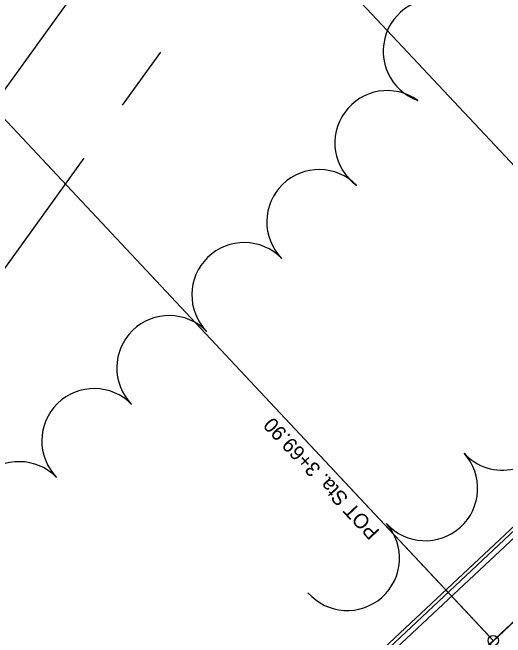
# Model space of a CAD drawing. Extents: x -25029 to 2274964, y -81170 to 687028.
# Drawn here: x -4191.7 to -4097.6, y -66172.5 to -66053 of the extents above; entities that cross this region are included whole.
import ezdxf

# ---------------------------------------------------------------- set-up
doc = ezdxf.new("R2010")
doc.units = 0
for name, color, linetype in [('AP_X_Runway', 7, 'Continuous'), ('BD_X_Canopy', 7, 'Continuous'), ('BLDG', 7, 'Continuous'), ('Default', 7, 'Continuous'), ('DIVISIONS', 7, 'Continuous'), ('GE_X_CL_100', 7, 'Continuous'), ('GE_X_CL_20', 7, 'Continuous'), ('GK_Visualization', 7, 'Continuous'), ('PV_X_Curb', 7, 'Continuous'), ('PV_X_EOP', 7, 'Continuous'), ('RD_X_GR_Rt', 7, 'Continuous'), ('TREES', 7, 'Continuous')]:
    doc.layers.add(name, color=color, linetype=linetype)

msp = doc.modelspace()

# ---------------------------------------------------------------- linework, layer by layer
at = {"layer": 'AP_X_Runway'}
msp.add_line((-4045.24, -66105.82), (-4335.98, -66378.47), dxfattribs=at)
at = {"layer": 'BD_X_Canopy'}
for p, q in [((-4052.53, -66128.66), (-4188.52, -65983.53)), ((-4099.92, -66173.06), (-4235.9, -66027.92)), ((-4369.84, -66425.97), (-3988.3, -66068.47))]:
    msp.add_line(p, q, dxfattribs=at)
msp.add_arc((-5895, -66179.56), 1909.86, 357.076, 25.8676, dxfattribs=at)
at = {"layer": 'BLDG'}
msp.add_lwpolyline([(-4193.85, -66002.47), (-4166.73, -65917.82), (-4130.04, -65929.61), (-4159.28, -66020.55), (-4256.43, -66155.35), (-4303.8, -66121.21), (-4327.07, -66153.5), (-4370.53, -66122.17), (-4253.34, -65959.59)], close=True, dxfattribs=at)
at = {"layer": 'Default'}
for p, q in [((-4406.23, -66460.38), (-3988.37, -66068.52)), ((-3988.37, -66068.52), (-4369.76, -66426.18))]:
    msp.add_line(p, q, dxfattribs=at)
msp.add_lwpolyline([(-4114.46, -66186.76), (-4081.64, -66155.98)], dxfattribs=at)
for radius in [1908.9, 1909.86, 1910.82]:
    msp.add_arc((-5895, -66179.56), radius, 357.076, 25.86759, dxfattribs=at)
at = {"layer": 'DIVISIONS'}
for p, q in [((-4163.49, -66060.59), (-4170.8, -66070.73)), ((-4178.1, -66080.87), (-4214.65, -66131.57))]:
    msp.add_line(p, q, dxfattribs=at)
at = {"layer": 'GE_X_CL_100'}
msp.add_arc((-5895, -66179.56), 1909.86, 357.076, 25.8676, dxfattribs=at)
at = {"layer": 'GE_X_CL_20'}
for p, q in [((-4053.22, -66127.93), (-4099.75, -66078.27)), ((-4100.6, -66172.33), (-4147.23, -66122.55))]:
    msp.add_line(p, q, dxfattribs=at)
msp.add_circle((-4099.92, -66173.06), 1, dxfattribs=at)
at = {"layer": 'GK_Visualization'}
msp.add_arc((-5895, -66179.56), 1909.86, 357.076, 25.8676, dxfattribs=at)
msp.add_arc((-5895, -66179.56), 1909.86, 357.076, 25.8676, dxfattribs=at)
at = {"layer": 'PV_X_Curb'}
msp.add_line((-4045.92, -66105.1), (-4336.66, -66377.74), dxfattribs=at)
at = {"layer": 'PV_X_EOP'}
msp.add_line((-4045.24, -66105.82), (-4335.98, -66378.47), dxfattribs=at)
for radius, start in [(1938.86, 1.57149), (1933.86, 1.48308)]:
    msp.add_arc((-5895, -66179.56), radius, start, 25.43931, dxfattribs=at)
at = {"layer": 'RD_X_GR_Rt'}
msp.add_line((-4046.35, -66104.64), (-4305.1, -66347.28), dxfattribs=at)
at = {"layer": 'TREES'}
for centre, radius, start, end in [((-4110.95, -66060.41), 10, 70.2444, 250.2444), ((-4120.17, -66077.94), 10, 54.2982, 234.2982), ((-4133.17, -66093.04), 10, 44.2457, 224.2457), ((-4147.49, -66106.99), 10, 44.2457, 224.2457), ((-4161.82, -66120.95), 10, 44.2457, 224.2457), ((-4098.14, -66130.49), 10, 222.6529, 42.6529), ((-4176.15, -66134.9), 10, 44.2457, 224.2457), ((-4112.91, -66143.97), 10, 222.1288, 42.1288), ((-4190.47, -66148.86), 10, 44.2457, 224.2457), ((-4127.82, -66157.3), 10, 221.4703, 41.4703), ((-4135.31, -66163.93), 0.0000000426, 221.4621, 41.4621)]:
    msp.add_arc(centre, radius, start, end, dxfattribs=at)

# ---------------------------------------------------------------- texts
at = {"layer": 'GE_X_CL_20'}
msp.add_text('POT Sta. 3+69.90', height=2.8, rotation=133.136, dxfattribs=at).set_placement((-4121.45, -66152.12))

doc.saveas('drawing.dxf')
